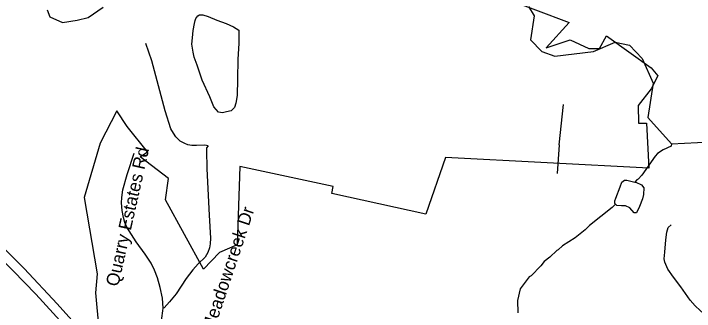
# Model space of a CAD drawing. Extents: x 1159738 to 1321356, y 736314 to 882035.
# Drawn here: x 1269853 to 1273807, y 768853 to 770585 of the extents above; entities that cross this region are included whole.
import ezdxf

# ---------------------------------------------------------------- set-up
doc = ezdxf.new("R2010")
doc.units = 0
for name, color, linetype in [('Exist Boundary Political City Limit New', 7, 'Continuous'), ('Exist Hydrographic Creek Single Shore', 7, 'Continuous'), ('Exist Hydrographic Misc Water Feature', 7, 'Continuous'), ('Exist Road Non-System Type 51', 7, 'Continuous'), ('Exist Road Non-System Type 51 Label', 7, 'Continuous'), ('Exist Road Primary US Divided Attributed', 7, 'Continuous'), ('Map Preparation Boundary City Limit Buffer Line', 7, 'Continuous')]:
    doc.layers.add(name, color=color, linetype=linetype)

msp = doc.modelspace()

# ---------------------------------------------------------------- linework, layer by layer
at = {"layer": 'Exist Boundary Political City Limit New'}
for points in [[(1272688.4, 770683.3), (1273080.4, 770533.5), (1272946.8, 770385), (1273085, 770432.1), (1273193.8, 770382.1), (1273255.5, 770382.1), (1273296.7, 770455.7), (1273556.5, 770268.8), (1273594.5, 770223.6), (1273556.5, 770147.5)], [(1270046.6, 770607.8), (1270062.1, 770566.1), (1270136.9, 770532.9), (1270221.2, 770547.1), (1270285.4, 770561.4), (1270372.1, 770623.2)], [(1273556.5, 770147.5), (1273480.4, 770050), (1273482.8, 769947.8), (1273528, 769947.8), (1273542.2, 769686.3), (1272361.3, 769747.4), (1272247.8, 769419), (1271700.8, 769538.8), (1271708.3, 769579), (1271166.6, 769695.5), (1271151.9, 769239.4), (1271049, 769195.2), (1270954.9, 769098.1), (1270734.3, 769501.3), (1270752, 769624.9), (1270587.3, 769751.5), (1270630.3, 769781.4), (1270511.4, 769928.7), (1270452, 770019), (1270354.6, 769831.2), (1270261.9, 769516), (1270337.9, 769071.4), (1270328.4, 768959.7), (1270347.4, 768749.2)]]:
    msp.add_lwpolyline(points, dxfattribs=at)
at = {"layer": 'Exist Hydrographic Creek Single Shore'}
msp.add_lwpolyline([(1272843.5, 770625.6), (1272875.5, 770572.4), (1272855.5, 770431.7), (1272920.5, 770364.7), (1272995.5, 770337), (1273220.5, 770365.3), (1273347.5, 770418.6), (1273430.5, 770400.5), (1273503.5, 770323.5), (1273566.5, 770181.1), (1273536.6, 769981.4), (1273673.7, 769827.8), (1273900.5, 769839.5), (1273966.6, 769805.4), (1273997.5, 769745.7), (1274008.5, 769512.4), (1274040.6, 769459.2), (1274482.6, 769456.9), (1274705.6, 769354), (1274867.3, 769412.3)], dxfattribs=at)
at = {"layer": 'Exist Hydrographic Misc Water Feature'}
for points in [[(1270911.2, 770556.5), (1270922.4, 770571.3), (1270932.7, 770577.7), (1270952.1, 770578.1), (1270982.8, 770568), (1271033.6, 770547.4), (1271087.7, 770526.8), (1271129.2, 770507.2), (1271161.5, 770488), (1271161.3, 770410.7), (1271154.1, 770320.2), (1271152.9, 770203.5), (1271150.6, 770108.7), (1271142.8, 770064.4), (1271136.2, 770038.5), (1271115.6, 770018.9), (1271088.5, 770012.9), (1271065, 770007.6), (1271043.2, 770011.5), (1271016.3, 770042.4), (1270992.5, 770100.9), (1270947.8, 770197), (1270918.8, 770284.2), (1270900.7, 770332.5), (1270894.7, 770361.2), (1270888.2, 770406.7), (1270890.8, 770444.4), (1270896.1, 770487.2), (1270903.8, 770528.1), (1270907.6, 770545.6), (1270911.2, 770556.5)], [(1273673.7, 769827.8), (1273671.3, 769813.9), (1273624.7, 769793.3), (1273592.1, 769770.2), (1273579.7, 769756.6), (1273502.6, 769644.7), (1273480, 769621.4), (1273471.9, 769617.7), (1273461.2, 769605.1)], [(1273348.6, 769477), (1273345.3, 769480.2), (1273344.7, 769495.5), (1273350.4, 769512.2), (1273375.1, 769578.2), (1273385.7, 769604.7), (1273400.4, 769615.4), (1273414.3, 769616), (1273438.6, 769611.1), (1273461.2, 769605.1)], [(1273461.2, 769605.1), (1273466.7, 769603.6), (1273500, 769588.4), (1273513.4, 769570.8), (1273512, 769532), (1273505.2, 769507.3), (1273488.8, 769463.6), (1273471.6, 769426.7), (1273456.2, 769425.1), (1273432, 769455), (1273406.9, 769467.1), (1273383.3, 769465.8), (1273356.5, 769469.4), (1273348.6, 769477)], [(1273348.6, 769477), (1273328.7, 769457.5), (1273197.8, 769351.8), (1273171.7, 769326.4), (1273114.4, 769280), (1273041, 769234.1), (1273016.4, 769210.8), (1273008.3, 769207.1), (1272967.2, 769168.2), (1272934.5, 769143.2), (1272915.9, 769117.7), (1272858, 769059.6), (1272848.1, 769053.7), (1272794.1, 768983.2), (1272778.5, 768915.7), (1272782.2, 768843.6)]]:
    msp.add_lwpolyline(points, dxfattribs=at)
at = {"layer": 'Exist Road Non-System Type 51'}
for p, q in [((1273021.3, 769821.6), (1273046.1, 770055.6)), ((1273021.3, 769821.6), (1273010.7, 769655)), ((1270929.4, 769144.8), (1270929.5, 769144.9))]:
    msp.add_line(p, q, dxfattribs=at)
for points in [[(1270982.2, 769816.3), (1270964.2, 769819.3), (1270914.3, 769817), (1270888.6, 769818.5), (1270864.4, 769822.3), (1270847.8, 769828.4), (1270819.9, 769843.5), (1270794.2, 769868.4), (1270781.3, 769888.8), (1270766.2, 769915.3), (1270733, 770019.7), (1270655.4, 770309.9), (1270619.7, 770411.8)], [(1270982.2, 769816.3), (1270973.9, 769805), (1270972.4, 769790.6), (1270975.4, 769682.5), (1270989, 769412.9), (1270995.8, 769278.9), (1270994.3, 769244.9), (1270991.2, 769222.2), (1270980.7, 769195), (1270965.5, 769167.7), (1270924.7, 769128.4), (1270893.9, 769094), (1270854.6, 769044.9), (1270796.5, 768954.3), (1270758.7, 768909), (1270727.7, 768874.2), (1270721.7, 768871.2)], [(1270721.7, 768871.2), (1270718, 768929.5), (1270704.4, 768991.5), (1270688.5, 769047.5), (1270671.2, 769092.5), (1270650.8, 769134.1), (1270616.8, 769185.5), (1270564.6, 769258.1), (1270511.1, 769341.8), (1270498.2, 769370.5), (1270491.4, 769399.2), (1270483.9, 769439.7), (1270480.1, 769483.5), (1270481.6, 769515.3), (1270487.6, 769560.6), (1270512.6, 769649.1), (1270552.6, 769773.6)], [(1274154.7, 768482.4), (1274109.4, 768541.4), (1274049, 768621.2), (1273999.4, 768689), (1273956.5, 768743.4), (1273916, 768789.4), (1273840, 768857.4), (1273811.6, 768885.8), (1273781.9, 768918.5), (1273727.5, 768994.7), (1273684.8, 769051.2), (1273653.4, 769099), (1273635.9, 769138.3), (1273631.6, 769158.9), (1273635.2, 769197.6), (1273640.1, 769269.9), (1273646.1, 769314.1), (1273655.2, 769340.7), (1273671.5, 769357.1)], [(1270573.5, 768377.3), (1270588.8, 768417.5), (1270623.6, 768515.8), (1270651.5, 768593.7), (1270690, 768715.6), (1270702.1, 768747.3), (1270708.9, 768776), (1270714.2, 768812.3), (1270720.2, 768855.4), (1270721.7, 768871.2)]]:
    msp.add_lwpolyline(points, dxfattribs=at)
at = {"layer": 'Exist Road Primary US Divided Attributed'}
for points in [[(1266766.5, 772153.8), (1266911.9, 771993.9), (1267071.4, 771833.3), (1267175.4, 771730.2), (1267376.3, 771531.7), (1267649.6, 771262.3), (1267887.7, 771027.3), (1268096.9, 770829.1), (1268427.3, 770494.8), (1268666, 770262.4), (1268950.6, 769979.8), (1269047.7, 769885.1), (1269236.2, 769698.3), (1269562.3, 769376.5), (1269651.3, 769288.4), (1269850.9, 769088.9), (1269981.7, 768953.1), (1270242.7, 768665.8), (1270329.8, 768569.2), (1270547.7, 768325.9)], [(1270573.5, 768377.3), (1270339.2, 768638.2), (1270278.4, 768705.3), (1270105, 768897.4), (1269914.2, 769101.4), (1269555.4, 769460.2), (1269275.1, 769737.1), (1268917.4, 770086.8), (1268705.8, 770297.6), (1268492.9, 770507.4), (1268131.3, 770865.9), (1267929.9, 771063.7), (1267876.7, 771115.6), (1267694.9, 771295.2), (1267434.2, 771552.9), (1267293.5, 771691.8), (1267145.4, 771838.3), (1266965.2, 772017.1), (1266794.3, 772190.9)]]:
    msp.add_lwpolyline(points, dxfattribs=at)
at = {"layer": 'Map Preparation Boundary City Limit Buffer Line'}
for points in [[(1272688.4, 770683.3), (1273080.4, 770533.5), (1272946.8, 770385), (1273085, 770432.1), (1273193.8, 770382.1), (1273255.5, 770382.1), (1273296.7, 770455.7), (1273556.5, 770268.8), (1273594.5, 770223.6), (1273556.5, 770147.5)], [(1270046.6, 770607.8), (1270062.1, 770566.1), (1270136.9, 770532.9), (1270221.2, 770547.1), (1270285.4, 770561.4), (1270372.1, 770623.2)], [(1273556.5, 770147.5), (1273480.4, 770050), (1273482.8, 769947.8), (1273528, 769947.8), (1273542.2, 769686.3), (1272361.3, 769747.4), (1272247.8, 769419), (1271700.8, 769538.8), (1271708.3, 769579), (1271166.6, 769695.5), (1271151.9, 769239.4), (1271049, 769195.2), (1270954.9, 769098.1), (1270734.3, 769501.3), (1270752, 769624.9), (1270587.3, 769751.5), (1270630.3, 769781.4), (1270511.4, 769928.7), (1270452, 770019), (1270354.6, 769831.2), (1270261.9, 769516), (1270337.9, 769071.4), (1270328.4, 768959.7), (1270347.4, 768749.2)]]:
    msp.add_lwpolyline(points, dxfattribs=at)

# ---------------------------------------------------------------- texts
at = {"layer": 'Exist Road Non-System Type 51 Label'}
for s, rotation, p in [('Quarry Estates Rd', 77.3653, (1270460, 768993.4)), ('Meadowcreek Dr', 71.5456, (1271012.6, 768726.9))]:
    msp.add_text(s, height=75, rotation=rotation, dxfattribs=at).set_placement(p)

doc.saveas('drawing.dxf')
